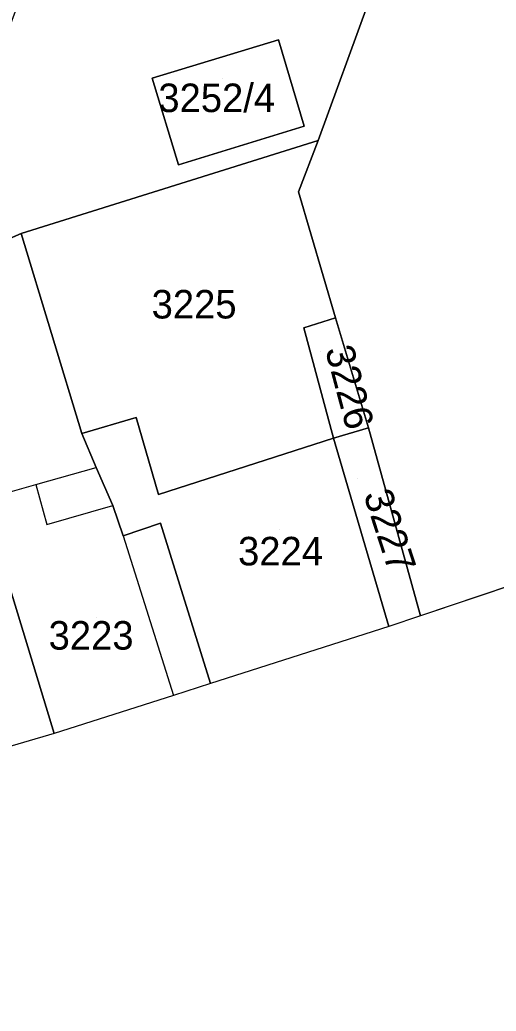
# Model space of a CAD drawing. Extents: x -264070 to -262271, y -1238894 to -1238141.
# Drawn here: x -262495.7 to -262462.3, y -1238663.9 to -1238594.4 of the extents above; entities that cross this region are included whole.
import ezdxf

# ---------------------------------------------------------------- set-up
doc = ezdxf.new("R2010")
doc.units = 0
for name, color, linetype in [('body_kn', 7, 'Continuous'), ('katuz_linie', 7, 'Continuous'), ('kladpar_druhypozemkov', 7, 'Continuous'), ('kladpar_hranice', 7, 'Continuous'), ('kladpar_parcelnecisla', 7, 'Continuous'), ('kladpar_plochy', 7, 'Continuous'), ('zappar_hrandruhpozemk', 7, 'Continuous'), ('zuob_linie', 7, 'Continuous'), ('zuob_plochy', 7, 'Continuous')]:
    doc.layers.add(name, color=color, linetype=linetype)

msp = doc.modelspace()

# ---------------------------------------------------------------- linework, layer by layer
at = {"layer": 'body_kn'}
for p, q in [((-262477.56, -1238595.83), (-262477.56, -1238595.83)), ((-262486.4, -1238598.51), (-262486.4, -1238598.51)), ((-262486.4, -1238598.51), (-262486.4, -1238598.51)), ((-262475.75, -1238601.88), (-262475.75, -1238601.88)), ((-262474.77, -1238602.89), (-262474.77, -1238602.89)), ((-262474.77, -1238602.89), (-262474.77, -1238602.89)), ((-262484.56, -1238604.59), (-262484.56, -1238604.59)), ((-262476.15, -1238606.48), (-262476.15, -1238606.48)), ((-262495.59, -1238609.4), (-262495.59, -1238609.4)), ((-262473.55, -1238615.3), (-262473.55, -1238615.3)), ((-262475.77, -1238616), (-262475.77, -1238616)), ((-262487.53, -1238622.29), (-262487.53, -1238622.29)), ((-262491.33, -1238623.41), (-262491.33, -1238623.41)), ((-262471.26, -1238623.01), (-262471.26, -1238623.01)), ((-262471.26, -1238623.01), (-262471.26, -1238623.01)), ((-262473.71, -1238623.74), (-262473.71, -1238623.74)), ((-262473.71, -1238623.74), (-262473.71, -1238623.74)), ((-262490.32, -1238625.78), (-262490.32, -1238625.78)), ((-262494.55, -1238626.97), (-262494.55, -1238626.97)), ((-262494.55, -1238626.97), (-262494.55, -1238626.97)), ((-262485.97, -1238627.67), (-262485.97, -1238627.67)), ((-262489.17, -1238628.46), (-262489.17, -1238628.46)), ((-262493.79, -1238629.79), (-262493.79, -1238629.79)), ((-262485.82, -1238629.7), (-262485.82, -1238629.7)), ((-262488.44, -1238630.57), (-262488.44, -1238630.57)), ((-262488.44, -1238630.57), (-262488.44, -1238630.57)), ((-262467.6, -1238636.18), (-262467.6, -1238636.18)), ((-262467.6, -1238636.18), (-262467.6, -1238636.18)), ((-262469.83, -1238636.93), (-262469.83, -1238636.93)), ((-262482.32, -1238640.93), (-262482.32, -1238640.93)), ((-262484.92, -1238641.76), (-262484.92, -1238641.76)), ((-262493.26, -1238644.42), (-262493.26, -1238644.42))]:
    msp.add_line(p, q, dxfattribs=at)
at = {"layer": 'katuz_linie'}
msp.add_lwpolyline([(-262355.53, -1238599.59), (-262375.46, -1238606.22), (-262384.57, -1238609.19), (-262393.54, -1238612.04), (-262396.6, -1238612.97), (-262417.61, -1238619.44), (-262421.43, -1238620.6), (-262425.26, -1238621.92), (-262467.6, -1238636.18), (-262469.83, -1238636.93), (-262482.32, -1238640.93), (-262484.92, -1238641.76), (-262493.26, -1238644.42), (-262513.25, -1238650.28), (-262514.56, -1238650.7), (-262515.03, -1238650.85), (-262518.2, -1238651.9), (-262527.66, -1238655.01), (-262541.78, -1238659.66), (-262542.42, -1238659.37), (-262543.32, -1238660.38), (-262548.03, -1238663.88)], dxfattribs=at)
at = {"layer": 'kladpar_druhypozemkov'}
for p, q in [((-262481.45, -1238598.51), (-262481.45, -1238598.51)), ((-262483.7, -1238613.45), (-262483.7, -1238613.45)), ((-262474.6, -1238617.65), (-262474.6, -1238617.65)), ((-262472.05, -1238626.59), (-262472.05, -1238626.59)), ((-262477.5, -1238630.15), (-262477.5, -1238630.15)), ((-262490.29, -1238636.31), (-262490.29, -1238636.31))]:
    msp.add_line(p, q, dxfattribs=at)
at = {"layer": 'kladpar_hranice'}
for points in [[(-262452.78, -1238565.42), (-262449.01, -1238566.34), (-262443.95, -1238568.96), (-262439.74, -1238572.28), (-262439.3, -1238573.82), (-262440.68, -1238574.98), (-262445.83, -1238576.62), (-262442.8, -1238586.57), (-262434.23, -1238583.94), (-262433.61, -1238583.75), (-262428.07, -1238601.98), (-262425.26, -1238621.92), (-262467.6, -1238636.18), (-262471.26, -1238623.01), (-262473.55, -1238615.3), (-262476.15, -1238606.48), (-262474.77, -1238602.89), (-262471.24, -1238593.21), (-262468.92, -1238587.13), (-262467.16, -1238582.5), (-262457.05, -1238556.02), (-262457.02, -1238556.3), (-262455.97, -1238565.95)], [(-262471.5, -1238580.77), (-262472.55, -1238584.22), (-262472.77, -1238587.34), (-262471.95, -1238590.66), (-262471.24, -1238593.21), (-262474.77, -1238602.89)], [(-262474.77, -1238602.89), (-262495.59, -1238609.4), (-262501.12, -1238611.83), (-262503.69, -1238611.23), (-262506.34, -1238610.14), (-262508.57, -1238609.23), (-262512.29, -1238607.79), (-262511.13, -1238604.67), (-262511.03, -1238604.33), (-262510.41, -1238604.56), (-262508.8, -1238600.39), (-262505.02, -1238601.75), (-262503.5, -1238601.62), (-262502.95, -1238600.07), (-262500.64, -1238600.87), (-262500.18, -1238599.81), (-262498.46, -1238600.41), (-262495.76, -1238593.25)], [(-262486.4, -1238598.51), (-262477.56, -1238595.83), (-262475.75, -1238601.88), (-262484.56, -1238604.59), (-262486.4, -1238598.51)], [(-262475.75, -1238601.88), (-262477.56, -1238595.83), (-262486.4, -1238598.51), (-262484.56, -1238604.59), (-262475.75, -1238601.88)], [(-262474.77, -1238602.89), (-262476.15, -1238606.48), (-262473.55, -1238615.3), (-262475.77, -1238616), (-262473.71, -1238623.74), (-262485.97, -1238627.67), (-262487.53, -1238622.29), (-262491.33, -1238623.41), (-262495.59, -1238609.4), (-262474.77, -1238602.89)], [(-262488.44, -1238630.57), (-262485.82, -1238629.7), (-262482.32, -1238640.93), (-262484.92, -1238641.76), (-262493.26, -1238644.42), (-262497.47, -1238630.66), (-262498.33, -1238628.05), (-262501.31, -1238618.7), (-262503.69, -1238611.23), (-262501.12, -1238611.83), (-262495.59, -1238609.4), (-262491.33, -1238623.41), (-262490.32, -1238625.78), (-262489.17, -1238628.46), (-262488.44, -1238630.57)], [(-262471.26, -1238623.01), (-262473.71, -1238623.74), (-262475.77, -1238616), (-262473.55, -1238615.3), (-262471.26, -1238623.01)], [(-262506.03, -1238630.49), (-262502.6, -1238629.23), (-262498.33, -1238628.05), (-262497.47, -1238630.66), (-262493.26, -1238644.42), (-262513.25, -1238650.28), (-262517.06, -1238638.89), (-262520.1, -1238629.04), (-262520.23, -1238628.62), (-262521, -1238626.12), (-262522.4, -1238621.71), (-262523.42, -1238620.27), (-262514.23, -1238622.03), (-262513, -1238619.29), (-262510.64, -1238620.13), (-262509.46, -1238619.95), (-262506.03, -1238630.49)], [(-262473.71, -1238623.74), (-262469.83, -1238636.93), (-262482.32, -1238640.93), (-262485.82, -1238629.7), (-262488.44, -1238630.57), (-262489.17, -1238628.46), (-262490.32, -1238625.78), (-262491.33, -1238623.41), (-262487.53, -1238622.29), (-262485.97, -1238627.67), (-262473.71, -1238623.74)], [(-262467.6, -1238636.18), (-262469.83, -1238636.93), (-262473.71, -1238623.74), (-262471.26, -1238623.01), (-262467.6, -1238636.18)]]:
    msp.add_lwpolyline(points, dxfattribs=at)
at = {"layer": 'kladpar_plochy'}
for p, q in [((-262474.77, -1238602.89), (-262471.24, -1238593.21)), ((-262471.24, -1238593.21), (-262474.77, -1238602.89)), ((-262477.56, -1238595.83), (-262486.4, -1238598.51)), ((-262475.75, -1238601.88), (-262477.56, -1238595.83)), ((-262486.4, -1238598.51), (-262484.56, -1238604.59)), ((-262484.56, -1238604.59), (-262475.75, -1238601.88)), ((-262474.77, -1238602.89), (-262495.59, -1238609.4)), ((-262476.15, -1238606.48), (-262474.77, -1238602.89)), ((-262473.55, -1238615.3), (-262476.15, -1238606.48)), ((-262495.59, -1238609.4), (-262501.12, -1238611.83)), ((-262471.26, -1238623.01), (-262473.55, -1238615.3)), ((-262425.26, -1238621.92), (-262467.6, -1238636.18)), ((-262467.6, -1238636.18), (-262471.26, -1238623.01))]:
    msp.add_line(p, q, dxfattribs=at)
for points in [[(-262486.4, -1238598.51), (-262477.56, -1238595.83), (-262475.75, -1238601.88), (-262484.56, -1238604.59)], [(-262474.77, -1238602.89), (-262476.15, -1238606.48), (-262473.55, -1238615.3), (-262475.77, -1238616), (-262473.71, -1238623.74), (-262485.97, -1238627.67), (-262487.53, -1238622.29), (-262491.33, -1238623.41), (-262495.59, -1238609.4)], [(-262488.44, -1238630.57), (-262485.82, -1238629.7), (-262482.32, -1238640.93), (-262484.92, -1238641.76), (-262493.26, -1238644.42), (-262497.47, -1238630.66), (-262498.33, -1238628.05), (-262501.31, -1238618.7), (-262503.69, -1238611.23), (-262501.12, -1238611.83), (-262495.59, -1238609.4), (-262491.33, -1238623.41), (-262490.32, -1238625.78), (-262489.17, -1238628.46)], [(-262471.26, -1238623.01), (-262473.71, -1238623.74), (-262475.77, -1238616), (-262473.55, -1238615.3)], [(-262506.03, -1238630.49), (-262502.6, -1238629.23), (-262498.33, -1238628.05), (-262497.47, -1238630.66), (-262493.26, -1238644.42), (-262513.25, -1238650.28), (-262517.06, -1238638.89), (-262520.1, -1238629.04), (-262520.23, -1238628.62), (-262521, -1238626.12), (-262522.4, -1238621.71), (-262523.42, -1238620.27), (-262514.23, -1238622.03), (-262513, -1238619.29), (-262510.64, -1238620.13), (-262509.46, -1238619.95)], [(-262473.71, -1238623.74), (-262469.83, -1238636.93), (-262482.32, -1238640.93), (-262485.82, -1238629.7), (-262488.44, -1238630.57), (-262489.17, -1238628.46), (-262490.32, -1238625.78), (-262491.33, -1238623.41), (-262487.53, -1238622.29), (-262485.97, -1238627.67)], [(-262467.6, -1238636.18), (-262469.83, -1238636.93), (-262473.71, -1238623.74), (-262471.26, -1238623.01)]]:
    msp.add_lwpolyline(points, close=True, dxfattribs=at)
at = {"layer": 'zappar_hrandruhpozemk'}
msp.add_line((-262488.44, -1238630.57), (-262484.92, -1238641.76), dxfattribs=at)
for points in [[(-262498.33, -1238628.05), (-262494.55, -1238626.97), (-262490.32, -1238625.78)], [(-262494.55, -1238626.97), (-262493.79, -1238629.79), (-262489.17, -1238628.46)]]:
    msp.add_lwpolyline(points, dxfattribs=at)
at = {"layer": 'zuob_linie'}
msp.add_lwpolyline([(-262355.53, -1238599.59), (-262375.46, -1238606.22), (-262384.57, -1238609.19), (-262393.54, -1238612.04), (-262396.6, -1238612.97), (-262417.61, -1238619.44), (-262421.43, -1238620.6), (-262425.26, -1238621.92), (-262467.6, -1238636.18), (-262469.83, -1238636.93), (-262482.32, -1238640.93), (-262484.92, -1238641.76), (-262493.26, -1238644.42), (-262513.25, -1238650.28), (-262514.56, -1238650.7), (-262515.03, -1238650.85), (-262518.2, -1238651.9), (-262527.66, -1238655.01), (-262541.78, -1238659.66), (-262542.42, -1238659.37), (-262543.32, -1238660.38), (-262548.03, -1238663.88)], dxfattribs=at)
at = {"layer": 'zuob_plochy'}
msp.add_lwpolyline([(-262355.53, -1238599.59), (-262375.46, -1238606.22), (-262384.57, -1238609.19), (-262393.54, -1238612.04), (-262396.6, -1238612.97), (-262417.61, -1238619.44), (-262421.43, -1238620.6), (-262425.26, -1238621.92), (-262467.6, -1238636.18), (-262469.83, -1238636.93), (-262482.32, -1238640.93), (-262484.92, -1238641.76), (-262493.26, -1238644.42), (-262513.25, -1238650.28), (-262514.56, -1238650.7), (-262515.03, -1238650.85), (-262518.2, -1238651.9), (-262527.66, -1238655.01), (-262541.78, -1238659.66), (-262542.42, -1238659.37), (-262543.32, -1238660.38), (-262548.03, -1238663.88)], dxfattribs=at)

# ---------------------------------------------------------------- texts
at = {"layer": 'kladpar_parcelnecisla'}
for s, p in [('3252/4', (-262485.971, -1238600.89)), ('3225', (-262486.441, -1238615.35)), ('3224', (-262480.386, -1238632.65)), ('3223', (-262493.658, -1238638.55))]:
    msp.add_text(s, height=2, dxfattribs=at).set_placement(p)
for s, rotation, p in [('3226', 285, (-262474.302, -1238617.529)), ('3227', 288, (-262471.613, -1238627.684))]:
    msp.add_text(s, height=2, rotation=rotation, dxfattribs=at).set_placement(p)

doc.saveas('drawing.dxf')
